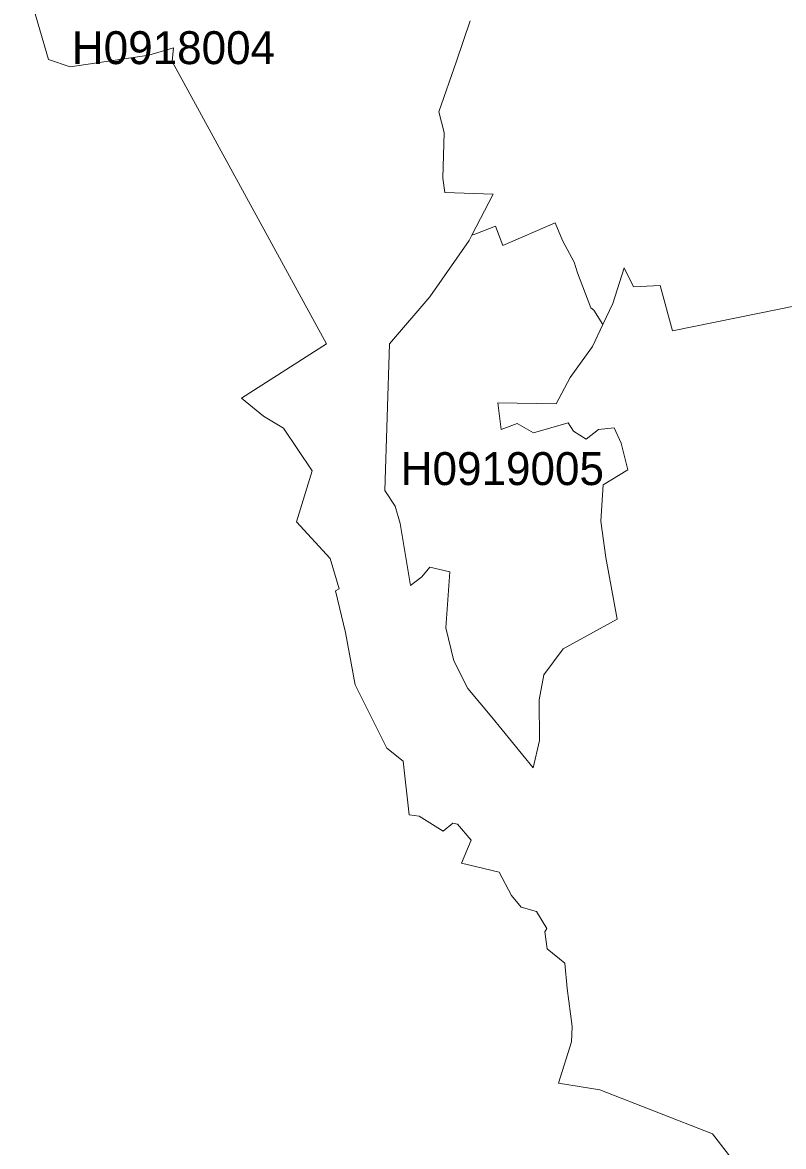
# Model space of a CAD drawing. Extents: x 369010 to 739155, y 6377141 to 6616555.
# Drawn here: x 676926 to 679237, y 6410031 to 6413443 of the extents above; entities that cross this region are included whole.
import ezdxf
from ezdxf.enums import TextEntityAlignment as Align

# ---------------------------------------------------------------- set-up
doc = ezdxf.new("R2010")
doc.units = 0
doc.header["$LTSCALE"] = 40
doc.layers.add('1', color=7, linetype='Continuous', lineweight=13)
doc.layers.add('2', color=7, linetype='Continuous')

msp = doc.modelspace()

# ---------------------------------------------------------------- linework, layer by layer
at = {"layer": '1'}
for points in [[(676925.59, 6413602.18), (677004.7, 6413330.42), (677070.74, 6413308.74), (677309.73, 6413343.83), (677384.2, 6413366.67), (677380.23, 6413324.8), (677849.11, 6412467.82), (677590.42, 6412302.97), (677657.95, 6412248.36), (677718.36, 6412211.62), (677805.58, 6412081.53), (677757.91, 6411926.95), (677859.86, 6411816.23), (677887.83, 6411723.55), (677876.58, 6411718.08), (677906.87, 6411591.64), (677935.83, 6411431.93), (678032.48, 6411239.78), (678081.64, 6411200.22), (678100.01, 6411037.37), (678130.46, 6411033.39), (678203.12, 6410988.38), (678233.07, 6411012.71), (678246.65, 6411009.73), (678287.86, 6410960.41)], [(679148.97, 6409904.33), (679021.37, 6410069.5), (678679.44, 6410202.4), (678553.16, 6410223.42), (678592.55, 6410349.03), (678594.87, 6410395.38), (678579.64, 6410510.73), (678573.19, 6410587.53), (678519.4, 6410630.56), (678511.62, 6410682.03), (678517.74, 6410692.46), (678486.79, 6410743.76), (678440.29, 6410757.33), (678410.83, 6410793.25), (678372.93, 6410864.08), (678259.22, 6410891.23), (678287.86, 6410960.41), (678246.65, 6411009.73), (678233.07, 6411012.71), (678203.12, 6410988.38), (678130.46, 6411033.39), (678100.01, 6411037.37), (678081.64, 6411200.22), (678032.48, 6411239.78), (677935.83, 6411431.93), (677906.87, 6411591.64), (677876.58, 6411718.08), (677887.83, 6411723.55), (677859.86, 6411816.23), (677757.91, 6411926.95), (677805.58, 6412081.53), (677718.36, 6412211.62), (677657.95, 6412248.36), (677590.42, 6412302.97), (677849.11, 6412467.82), (677380.23, 6413324.8), (677384.2, 6413366.67), (677309.73, 6413343.83), (677070.74, 6413308.74), (677004.7, 6413330.42), (676925.59, 6413602.18)], [(678496.23, 6411262.95), (678477.03, 6411180.03), (678350.75, 6411334.28), (678277.76, 6411421.67), (678235.56, 6411505.58), (678211.23, 6411605.71), (678223.14, 6411775.51), (678162.74, 6411789.25), (678138.24, 6411760.45), (678104.31, 6411733.48), (678072.87, 6411922.15), (678057.47, 6411974.95), (678026.36, 6412022.45), (678040.43, 6412467.49), (678162.9, 6412610.15), (678282.23, 6412780.95), (678290.67, 6412797.33), (678355.55, 6412922.12), (678208.58, 6412927.26), (678201.96, 6412970.78), (678206.76, 6413109.31), (678190.37, 6413171.54), (678243.5, 6413325.95), (678285.04, 6413447.77)], [(678285.04, 6413447.77), (678243.5, 6413325.95), (678190.37, 6413171.54), (678206.76, 6413109.31), (678201.96, 6412970.78), (678208.58, 6412927.26), (678355.55, 6412922.12), (678290.67, 6412797.33), (678302.75, 6412801.14), (678361.84, 6412824.64), (678384.84, 6412766.55), (678543.23, 6412834.74), (678565.41, 6412781.28), (678600.99, 6412715.91), (678610.92, 6412682.97), (678651.47, 6412576.72), (678661.07, 6412570.26), (678688.05, 6412525.91)], [(679283.2, 6412584.83), (678899.39, 6412506.54), (678862.32, 6412644.57), (678780.89, 6412641.1), (678752.59, 6412698.03), (678718.17, 6412589.79), (678688.05, 6412525.91), (678656.6, 6412459.04), (678589.07, 6412365.87), (678546.7, 6412284.93), (678369.28, 6412288.24), (678379.05, 6412207.98), (678428.37, 6412225.35), (678477.69, 6412197.88), (678582.45, 6412228), (678599.33, 6412202.18), (678638.06, 6412178.18), (678674.97, 6412207.64), (678722.47, 6412212.28), (678743.99, 6412165.94), (678764.34, 6412084.67), (678689.37, 6412039.33), (678681.76, 6411928.77), (678696.98, 6411818.71), (678731.57, 6411632.19), (678567.56, 6411541.49), (678509.14, 6411463.04), (678495.23, 6411387.24), (678496.23, 6411262.95)], [(678688.05, 6412525.91), (678718.17, 6412589.79), (678752.59, 6412698.03), (678780.89, 6412641.1), (678862.32, 6412644.57), (678899.39, 6412506.54), (679283.2, 6412584.83)], [(678287.86, 6410960.41), (678259.22, 6410891.23), (678372.93, 6410864.08), (678410.83, 6410793.25), (678440.29, 6410757.33), (678486.79, 6410743.76), (678517.74, 6410692.46), (678511.62, 6410682.03), (678519.4, 6410630.56), (678573.19, 6410587.53), (678579.64, 6410510.73), (678594.87, 6410395.38), (678592.55, 6410349.03), (678553.16, 6410223.42), (678679.44, 6410202.4), (679021.37, 6410069.5), (679148.97, 6409904.33)]]:
    msp.add_lwpolyline(points, dxfattribs=at)
msp.add_lwpolyline([(678290.67, 6412797.33), (678282.23, 6412780.95), (678162.9, 6412610.15), (678040.43, 6412467.49), (678026.36, 6412022.45), (678057.47, 6411974.95), (678072.87, 6411922.15), (678104.31, 6411733.48), (678138.24, 6411760.45), (678162.74, 6411789.25), (678223.14, 6411775.51), (678211.23, 6411605.71), (678235.56, 6411505.58), (678277.76, 6411421.67), (678350.75, 6411334.28), (678477.03, 6411180.03), (678496.23, 6411262.95), (678495.23, 6411387.24), (678509.14, 6411463.04), (678567.56, 6411541.49), (678731.57, 6411632.19), (678696.98, 6411818.71), (678681.76, 6411928.77), (678689.37, 6412039.33), (678764.34, 6412084.67), (678743.99, 6412165.94), (678722.47, 6412212.28), (678674.97, 6412207.64), (678638.06, 6412178.18), (678599.33, 6412202.18), (678582.45, 6412228), (678477.69, 6412197.88), (678428.37, 6412225.35), (678379.05, 6412207.98), (678369.28, 6412288.24), (678546.7, 6412284.93), (678589.07, 6412365.87), (678656.6, 6412459.04), (678688.05, 6412525.91), (678661.07, 6412570.26), (678651.47, 6412576.72), (678610.92, 6412682.97), (678600.99, 6412715.91), (678565.41, 6412781.28), (678543.23, 6412834.74), (678384.84, 6412766.55), (678361.84, 6412824.64), (678302.75, 6412801.14)], close=True, dxfattribs=at)

# ---------------------------------------------------------------- texts
at = {"layer": '2'}
for s, p in [('H0918004', (677384.2, 6413316.67)), ('H0919005', (678382.96, 6412038.8))]:
    msp.add_text(s, height=100, dxfattribs=at).set_placement(p, align=Align.CENTER)

doc.saveas('drawing.dxf')
